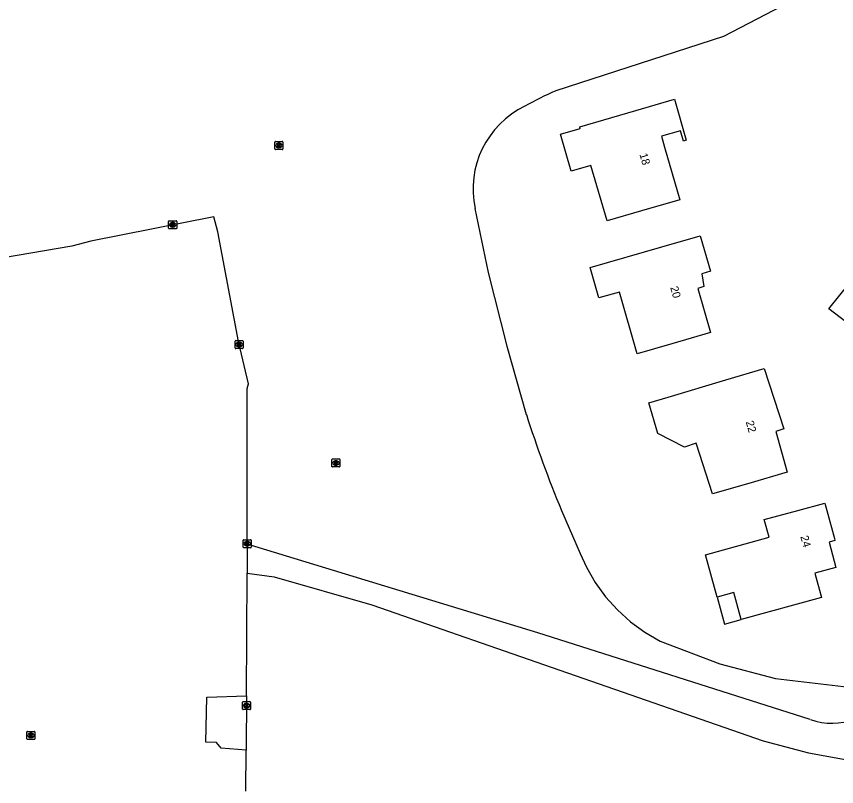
# Model space of a CAD drawing. Extents: x 162157 to 163165, y 378998 to 380775.
# Drawn here: x 162596.4 to 162698.9, y 379965.5 to 380061.7 of the extents above; entities that cross this region are included whole.
import ezdxf

# ---------------------------------------------------------------- set-up
doc = ezdxf.new("R2010")
doc.units = 0
for name, color, linetype in [('IMGEO_Kolk', 7, 'Continuous'), ('IMGEO_Naaldbos', 7, 'Continuous'), ('IMGEO_Pand', 7, 'Continuous'), ('IMGEO_Pand_nummerreeks', 7, 'Continuous'), ('IMGEO_Pand_overbouw', 7, 'Continuous'), ('IMGEO_Rijbaan_lokaal_gesloten', 7, 'Continuous'), ('IMGEO_Rijbaan_lokaal_open', 7, 'Continuous'), ('IMGEO_Rioolput', 7, 'Continuous'), ('IMGEO_Voetpad_onverhard', 7, 'Continuous')]:
    doc.layers.add(name, color=color, linetype=linetype)

msp = doc.modelspace()

# ---------------------------------------------------------------- linework, layer by layer
at = {"layer": 'IMGEO_Kolk'}
for p, q in [((162615.44, 380035.22), (162615.44, 380036.08)), ((162615.52, 380036.15), (162616.37, 380036.15)), ((162615.93, 380035.93), (162615.96, 380035.93)), ((162616.45, 380036.08), (162616.45, 380035.22)), ((162616.37, 380035.15), (162615.52, 380035.15)), ((162615.95, 380035.37), (162615.93, 380035.37)), ((162623.82, 380021.2), (162624.67, 380021.2)), ((162623.75, 380020.28), (162623.75, 380021.13)), ((162624.67, 380020.2), (162623.82, 380020.2)), ((162624.23, 380020.98), (162624.26, 380020.98)), ((162624.26, 380020.42), (162624.23, 380020.42)), ((162624.75, 380021.13), (162624.75, 380020.28)), ((162624.76, 379995.42), (162624.76, 379996.27)), ((162624.83, 379996.35), (162625.68, 379996.35)), ((162625.24, 379996.13), (162625.27, 379996.13)), ((162625.27, 379995.57), (162625.24, 379995.57)), ((162625.76, 379996.27), (162625.76, 379995.42)), ((162625.68, 379995.35), (162624.83, 379995.35)), ((162624.75, 379976.14), (162625.6, 379976.14)), ((162624.67, 379975.21), (162624.67, 379976.07)), ((162625.6, 379975.14), (162624.75, 379975.14)), ((162625.16, 379975.92), (162625.19, 379975.92)), ((162625.18, 379975.36), (162625.16, 379975.36)), ((162625.68, 379976.07), (162625.68, 379975.21))]:
    msp.add_line(p, q, dxfattribs=at)
for points in [[(162615.44, 380035.22), (162615.44, 380036.08)], [(162615.52, 380036.15), (162616.37, 380036.15)], [(162615.76, 380035.85), (162615.89, 380035.85), (162615.89, 380035.7), (162616.02, 380035.85), (162616.18, 380035.85), (162616.04, 380035.7), (162616.19, 380035.45), (162616.04, 380035.45), (162615.95, 380035.61), (162615.89, 380035.55), (162615.89, 380035.45), (162615.76, 380035.45), (162615.76, 380035.85)], [(162616.45, 380036.08), (162616.45, 380035.22)], [(162616.37, 380035.15), (162615.52, 380035.15)], [(162623.82, 380021.2), (162624.67, 380021.2)], [(162623.75, 380020.28), (162623.75, 380021.13)], [(162624.67, 380020.2), (162623.82, 380020.2)], [(162624.07, 380020.9), (162624.19, 380020.9), (162624.19, 380020.75), (162624.32, 380020.9), (162624.48, 380020.9), (162624.34, 380020.75), (162624.49, 380020.5), (162624.34, 380020.5), (162624.25, 380020.67), (162624.19, 380020.6), (162624.19, 380020.5), (162624.07, 380020.5), (162624.07, 380020.9)], [(162624.75, 380021.13), (162624.75, 380020.28)], [(162624.76, 379995.42), (162624.76, 379996.27)], [(162624.83, 379996.35), (162625.68, 379996.35)], [(162625.08, 379996.05), (162625.2, 379996.05), (162625.2, 379995.9), (162625.33, 379996.05), (162625.49, 379996.05), (162625.35, 379995.9), (162625.5, 379995.65), (162625.35, 379995.65), (162625.26, 379995.81), (162625.2, 379995.75), (162625.2, 379995.65), (162625.08, 379995.65), (162625.08, 379996.05)], [(162625.76, 379996.27), (162625.76, 379995.42)], [(162625.68, 379995.35), (162624.83, 379995.35)], [(162624.75, 379976.14), (162625.6, 379976.14)], [(162624.67, 379975.21), (162624.67, 379976.07)], [(162625.6, 379975.14), (162624.75, 379975.14)], [(162624.99, 379975.84), (162625.12, 379975.84), (162625.12, 379975.69), (162625.25, 379975.84), (162625.41, 379975.84), (162625.27, 379975.69), (162625.42, 379975.44), (162625.27, 379975.44), (162625.18, 379975.6), (162625.12, 379975.54), (162625.12, 379975.44), (162624.99, 379975.44), (162624.99, 379975.84)], [(162625.68, 379976.07), (162625.68, 379975.21)]]:
    msp.add_lwpolyline(points, dxfattribs=at)
for centre, start, end in [((162615.52, 380036.07), 91.552, 178.448), ((162615.52, 380036.07), 91.552, 178.448), ((162616.37, 380036.07), 1.552, 88.448), ((162616.37, 380036.07), 1.552, 88.448), ((162615.52, 380035.22), 181.552, 268.448), ((162615.52, 380035.22), 181.552, 268.448), ((162616.37, 380035.22), 271.552, 358.448), ((162616.37, 380035.22), 271.552, 358.448), ((162623.82, 380021.13), 91.552, 178.448), ((162623.82, 380021.13), 91.552, 178.448), ((162624.67, 380021.13), 1.552, 88.448), ((162624.67, 380021.13), 1.552, 88.448), ((162623.82, 380020.28), 181.552, 268.448), ((162623.82, 380020.28), 181.552, 268.448), ((162624.67, 380020.28), 271.552, 358.448), ((162624.67, 380020.28), 271.552, 358.448), ((162624.83, 379996.27), 91.552, 178.448), ((162624.83, 379996.27), 91.552, 178.448), ((162625.68, 379996.27), 1.552, 88.448), ((162625.68, 379996.27), 1.552, 88.448), ((162624.83, 379995.42), 181.552, 268.448), ((162624.83, 379995.42), 181.552, 268.448), ((162625.68, 379995.42), 271.552, 358.448), ((162625.68, 379995.42), 271.552, 358.448), ((162624.75, 379976.06), 91.552, 178.448), ((162624.75, 379976.06), 91.552, 178.448), ((162625.6, 379976.06), 1.552, 88.448), ((162625.6, 379976.06), 1.552, 88.448), ((162624.75, 379975.22), 181.552, 268.448), ((162624.75, 379975.22), 181.552, 268.448), ((162625.6, 379975.22), 271.552, 358.448), ((162625.6, 379975.22), 271.552, 358.448)]:
    msp.add_arc(centre, 0.0765, start, end, dxfattribs=at)
for centre, major_axis, ratio, start_param, end_param in [((162615.93, 380035.65), (-0.387, 0.002), 0.722429, 4.712389, 7.853982), ((162615.96, 380035.65), (-0.39, 0.002), 0.717154, 1.570796, 4.712389), ((162624.23, 380020.7), (-0.387, 0.002), 0.722429, 4.712389, 7.853982), ((162624.26, 380020.7), (-0.39, 0.002), 0.717154, 1.570796, 4.712389), ((162625.24, 379995.85), (-0.387, 0.002), 0.722429, 4.712389, 7.853982), ((162625.27, 379995.85), (-0.39, 0.002), 0.717154, 1.570796, 4.712389), ((162625.16, 379975.64), (-0.387, 0.002), 0.722429, 4.712389, 7.853982), ((162625.19, 379975.64), (-0.39, 0.002), 0.717154, 1.570796, 4.712389)]:
    msp.add_ellipse(centre, major_axis=major_axis, ratio=ratio, start_param=start_param, end_param=end_param, dxfattribs=at)
at = {"layer": 'IMGEO_Naaldbos'}
for points in [[(162729.41, 380100.06), (162720.42, 380098.09), (162713.95, 380095.98), (162707.67, 380093.67), (162709.55, 380072.09), (162684.74, 380059.13), (162663.78, 380052.37)], [(162653.7, 380037.68), (162655.33, 380029.7), (162657.68, 380020.48), (162660.11, 380011.98)], [(162664.5, 380000), (162666.85, 379994.62), (162667.62, 379992.92), (162668.72, 379991.01), (162670.02, 379989.22), (162671.5, 379987.58), (162673.14, 379986.1), (162674.92, 379984.8), (162676.83, 379983.69), (162684.27, 379980.85), (162691.22, 379979.04), (162705.39, 379977.35)]]:
    msp.add_lwpolyline(points, dxfattribs=at)
for centre, radius, start, end in [((162680.71, 380013.55), 42.35, 113.5611, 119.3905), ((162664.99, 380040.08), 11.54, 116.0147, 192.0023), ((162805.9, 380058.61), 153.06, 197.7346, 202.5124)]:
    msp.add_arc(centre, radius, start, end, dxfattribs=at)
at = {"layer": 'IMGEO_Pand'}
for points in [[(162680.09, 380046.2), (162679.73, 380046.09), (162679.35, 380047.39), (162676.98, 380046.7), (162677.38, 380045.35), (162679.29, 380038.78), (162674.49, 380037.38), (162670.19, 380036.13), (162668.17, 380043.06), (162665.72, 380042.35), (162664.38, 380046.95), (162666.84, 380047.67), (162666.78, 380047.88), (162673.8, 380049.93), (162678.6, 380051.33), (162680.09, 380046.2)], [(162683.11, 380022.19), (162678.3, 380020.81), (162673.94, 380019.56), (162671.73, 380027.26), (162669.18, 380026.52), (162668.08, 380030.33), (162677.02, 380032.9), (162681.83, 380034.28), (162683.1, 380029.85), (162682.02, 380029.54), (162682.29, 380027.93), (162681.52, 380027.71), (162683.11, 380022.19)], [(162692.27, 380010.18), (162691.26, 380009.84), (162692.68, 380004.77), (162687.88, 380003.38), (162683.37, 380002.08), (162681.31, 380008.38), (162679.85, 380007.9), (162676.55, 380009.6), (162675.41, 380013.44), (162677.81, 380014.15), (162685.02, 380016.29), (162689.81, 380017.71), (162692.27, 380010.18)], [(162698.58, 379996.5), (162698.66, 379996.23), (162697.92, 379996.02), (162698.78, 379992.88), (162696.13, 379992.16), (162696.96, 379989.12), (162686.96, 379986.38), (162686.04, 379989.76), (162683.93, 379989.18), (162682.48, 379994.47), (162690.44, 379996.65), (162689.83, 379998.85), (162694.03, 380000), (162697.38, 380000.92), (162697.63, 380000), (162698.58, 379996.5)]]:
    msp.add_lwpolyline(points, dxfattribs=at)
at = {"layer": 'IMGEO_Pand_overbouw'}
msp.add_lwpolyline([(162686.04, 379989.76), (162683.93, 379989.18), (162684.85, 379985.81), (162686.96, 379986.38)], close=True, dxfattribs=at)
at = {"layer": 'IMGEO_Rijbaan_lokaal_gesloten'}
for points in [[(162625.26, 379995.78), (162625.25, 380015.2), (162625.43, 380015.79), (162624.15, 380021.09), (162621.59, 380034.77), (162621.09, 380036.66), (162605.72, 380033.61), (162603.36, 380032.99), (162594.8, 380031.54)], [(162625.26, 379995.78), (162625.24, 379992.17)], [(162625.15, 379976.86), (162625.24, 379992.17)], [(162625.12, 379970.06), (162621.99, 379970.34), (162621.4, 379971.05), (162620.09, 379971.08), (162620.2, 379976.69), (162625.15, 379976.86)], [(162625.09, 379964.98), (162625.12, 379970.06)]]:
    msp.add_lwpolyline(points, dxfattribs=at)
at = {"layer": 'IMGEO_Rijbaan_lokaal_open'}
for points in [[(162704.24, 380020.28), (162697.89, 380025.14), (162701.86, 380030.05), (162707.73, 380024.93)], [(162625.15, 379976.86), (162625.12, 379970.06)]]:
    msp.add_lwpolyline(points, dxfattribs=at)
at = {"layer": 'IMGEO_Rioolput'}
for p, q in [((162628.71, 380045.12), (162628.71, 380045.97)), ((162628.78, 380046.05), (162629.64, 380046.05)), ((162629.2, 380045.83), (162629.22, 380045.83)), ((162629.71, 380045.97), (162629.71, 380045.12)), ((162629.64, 380045.05), (162628.78, 380045.05)), ((162629.22, 380045.27), (162629.19, 380045.27)), ((162635.83, 380005.5), (162635.83, 380006.35)), ((162635.91, 380006.42), (162636.76, 380006.42)), ((162636.32, 380006.2), (162636.34, 380006.2)), ((162636.83, 380006.35), (162636.83, 380005.5)), ((162636.76, 380005.42), (162635.91, 380005.42)), ((162636.34, 380005.64), (162636.32, 380005.64)), ((162597.74, 379971.5), (162597.74, 379972.35)), ((162597.82, 379972.42), (162598.67, 379972.42)), ((162598.23, 379972.2), (162598.26, 379972.2)), ((162598.74, 379972.35), (162598.74, 379971.5)), ((162598.67, 379971.42), (162597.82, 379971.42)), ((162598.25, 379971.64), (162598.23, 379971.64))]:
    msp.add_line(p, q, dxfattribs=at)
for points in [[(162628.71, 380045.12), (162628.71, 380045.97)], [(162628.78, 380046.05), (162629.64, 380046.05)], [(162629.3, 380045.74), (162629.04, 380045.75), (162629.04, 380045.35)], [(162629.71, 380045.97), (162629.71, 380045.12)], [(162629.64, 380045.05), (162628.78, 380045.05)], [(162629.04, 380045.35), (162629.17, 380045.35), (162629.17, 380045.51), (162629.18, 380045.51)], [(162629.22, 380045.67), (162629.17, 380045.67), (162629.17, 380045.58)], [(162629.17, 380045.58), (162629.22, 380045.58)], [(162629.23, 380045.48), (162629.3, 380045.35), (162629.44, 380045.35), (162629.37, 380045.47)], [(162635.83, 380005.5), (162635.83, 380006.35)], [(162635.91, 380006.42), (162636.76, 380006.42)], [(162636.42, 380006.12), (162636.17, 380006.12), (162636.17, 380005.72)], [(162636.17, 380005.72), (162636.29, 380005.72), (162636.29, 380005.89), (162636.3, 380005.89)], [(162636.35, 380006.04), (162636.29, 380006.04), (162636.29, 380005.96)], [(162636.29, 380005.96), (162636.34, 380005.96)], [(162636.35, 380005.86), (162636.42, 380005.72), (162636.56, 380005.72), (162636.5, 380005.85)], [(162636.83, 380006.35), (162636.83, 380005.5)], [(162636.76, 380005.42), (162635.91, 380005.42)], [(162597.74, 379971.5), (162597.74, 379972.35)], [(162597.82, 379972.42), (162598.67, 379972.42)], [(162598.33, 379972.12), (162598.08, 379972.12), (162598.08, 379971.72)], [(162598.26, 379972.04), (162598.2, 379972.04), (162598.2, 379971.96)], [(162598.74, 379972.35), (162598.74, 379971.5)], [(162598.67, 379971.42), (162597.82, 379971.42)], [(162598.08, 379971.72), (162598.2, 379971.72), (162598.2, 379971.88), (162598.22, 379971.88)], [(162598.2, 379971.96), (162598.26, 379971.96)], [(162598.26, 379971.85), (162598.33, 379971.72), (162598.47, 379971.72), (162598.41, 379971.85)]]:
    msp.add_lwpolyline(points, dxfattribs=at)
for centre, radius, start, end in [((162628.78, 380045.97), 0.0765, 91.552, 178.448), ((162628.78, 380045.97), 0.0765, 91.552, 178.448), ((162629.3, 380045.64), 0.109, 350.3612, 89.416), ((162629.63, 380045.97), 0.0765, 1.552, 88.448), ((162629.63, 380045.97), 0.0765, 1.552, 88.448), ((162628.78, 380045.12), 0.0765, 181.552, 268.448), ((162628.78, 380045.12), 0.0765, 181.552, 268.448), ((162629.18, 380045.46), 0.0533, 26.0293, 88.6989), ((162629.23, 380045.57), 0.0964, 77.0061, 93.1865), ((162629.21, 380045.77), 0.19, 274.7715, 282.9687), ((162629.24, 380045.63), 0.0378, 276.6634, 79.6772), ((162629.29, 380045.63), 0.112, 277.5842, 350.9817), ((162629.28, 380045.42), 0.108, 29.5134, 73.7905), ((162629.63, 380045.12), 0.0765, 271.552, 358.448), ((162629.63, 380045.12), 0.0765, 271.552, 358.448), ((162635.91, 380006.35), 0.0765, 91.552, 178.448), ((162635.91, 380006.35), 0.0765, 91.552, 178.448), ((162636.3, 380005.83), 0.0533, 26.0293, 88.6989), ((162636.33, 380006.15), 0.19, 274.7715, 282.9687), ((162636.35, 380005.95), 0.0964, 77.0061, 93.1865), ((162636.37, 380006), 0.0378, 276.6634, 79.6772), ((162636.42, 380006.01), 0.109, 350.3612, 89.416), ((162636.42, 380006.01), 0.112, 277.5842, 350.9817), ((162636.4, 380005.8), 0.108, 29.5134, 73.7905), ((162636.76, 380006.35), 0.0765, 1.552, 88.448), ((162636.76, 380006.35), 0.0765, 1.552, 88.448), ((162635.91, 380005.5), 0.0765, 181.552, 268.448), ((162635.91, 380005.5), 0.0765, 181.552, 268.448), ((162636.76, 380005.5), 0.0765, 271.552, 358.448), ((162636.76, 380005.5), 0.0765, 271.552, 358.448), ((162597.82, 379972.35), 0.0765, 91.552, 178.448), ((162597.82, 379972.35), 0.0765, 91.552, 178.448), ((162598.26, 379971.94), 0.0964, 77.0061, 93.1865), ((162598.28, 379972), 0.0378, 276.6634, 79.6772), ((162598.33, 379972.01), 0.109, 350.3612, 89.416), ((162598.33, 379972.01), 0.112, 277.5842, 350.9817), ((162598.67, 379972.35), 0.0765, 1.552, 88.448), ((162598.67, 379972.35), 0.0765, 1.552, 88.448), ((162597.82, 379971.5), 0.0765, 181.552, 268.448), ((162597.82, 379971.5), 0.0765, 181.552, 268.448), ((162598.21, 379971.83), 0.0533, 26.0293, 88.6989), ((162598.24, 379972.15), 0.19, 274.7715, 282.9687), ((162598.31, 379971.79), 0.108, 29.5134, 73.7905), ((162598.67, 379971.5), 0.0765, 271.552, 358.448), ((162598.67, 379971.5), 0.0765, 271.552, 358.448)]:
    msp.add_arc(centre, radius, start, end, dxfattribs=at)
for centre, major_axis, ratio, start_param, end_param in [((162629.2, 380045.55), (-0.387, 0.002), 0.722429, 4.712389, 7.853982), ((162629.22, 380045.55), (-0.39, 0.002), 0.717154, 1.570796, 4.712389), ((162636.32, 380005.92), (-0.387, 0.002), 0.722429, 4.712389, 7.853982), ((162636.34, 380005.92), (-0.39, 0.002), 0.717154, 1.570796, 4.712389), ((162598.23, 379971.92), (-0.387, 0.002), 0.722429, 4.712389, 7.853982), ((162598.25, 379971.92), (-0.39, 0.002), 0.717154, 1.570796, 4.712389)]:
    msp.add_ellipse(centre, major_axis=major_axis, ratio=ratio, start_param=start_param, end_param=end_param, dxfattribs=at)
at = {"layer": 'IMGEO_Voetpad_onverhard'}
for points in [[(162695.58, 379973.89), (162661.54, 379984.74), (162625.26, 379995.78)], [(162625.24, 379992.17), (162628.6, 379991.7), (162640.82, 379988.2), (162689.7, 379971.26), (162695.35, 379969.75), (162709.79, 379967.11), (162715.75, 379966.57), (162791.24, 379966.44), (162812.61, 379966.09)]]:
    msp.add_lwpolyline(points, dxfattribs=at)
msp.add_arc((162698.31, 379981.79), 8.35, 250.9575, 327.9238, dxfattribs=at)

# ---------------------------------------------------------------- texts
at = {"layer": 'IMGEO_Pand_nummerreeks'}
for s, rotation, p in [('18', 286.2363, (162674.23, 380044.44)), ('20', 286.0222, (162678.07, 380027.83)), ('22', 285.6702, (162687.51, 380011.05)), ('24', 285.2999, (162694.33, 379996.73))]:
    msp.add_text(s, height=1, rotation=rotation, dxfattribs=at).set_placement(p)

doc.saveas('drawing.dxf')
